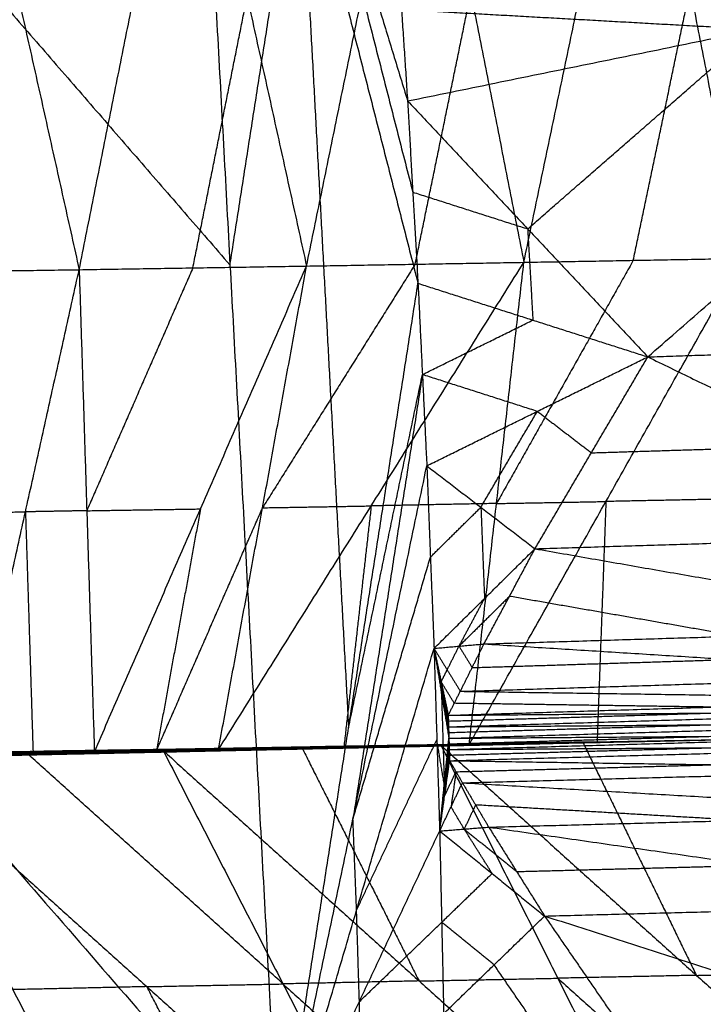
# Model space of a CAD drawing. Header units: millimetres. Extents: x -106 to 110, y -96 to 120.
# Tile 923 of 1020: x 100.5 to 103.82, y 13.77 to 18.54. Entities that reach past the tile are written whole.
import ezdxf

# ---------------------------------------------------------------- set-up
doc = ezdxf.new("R2010")
doc.units = ezdxf.units.MM
doc.header["$MEASUREMENT"] = 0
doc.layers.add('Default', color=7, linetype='Continuous', true_color=0x000000)

msp = doc.modelspace()

# ---------------------------------------------------------------- linework, layer by layer
at = {"layer": 'Default'}
for points in [[(101.2832, 21.7517, 12.0172), (101.5213, 17.3547, 12.0172), (101.7594, 12.9578, 12.0172)], [(101.2832, 21.7517, 12.0172), (101.8325, 19.9507, 12.2207), (102.3819, 18.1497, 12.4242)], [(101.2832, 21.7517, 12.0172), (101.8578, 19.5087, 12.2207), (102.4324, 17.2657, 12.4242)], [(97.9883, 21.4272, 10.5669), (99.7548, 19.391, 11.292), (101.5213, 17.3547, 12.0172)], [(94.6935, 21.1027, 9.1165), (98.2265, 17.0302, 10.5669), (101.7594, 12.9578, 12.0172)], [(102.9456, 17.3676, 7.999), (103.2208, 18.6825, 7.6172), (103.496, 19.9974, 7.2354)], [(103.496, 19.9974, 7.2354), (103.7511, 18.6921, 7.9075), (104.0062, 17.3868, 8.5795)], [(100.7904, 17.3319, 6.8854), (101.0533, 18.6451, 6.4893), (101.3161, 19.9583, 6.0933)], [(101.3161, 19.9583, 6.0933), (101.6043, 18.6539, 6.7681), (101.8924, 17.3495, 7.4429)], [(101.8325, 19.9507, 12.2207), (102.1198, 18.8292, 12.3225), (102.4072, 17.7077, 12.4242)], [(101.8924, 17.3495, 7.4429), (102.162, 18.6637, 7.0545), (102.4316, 19.978, 6.6661)], [(102.4316, 19.978, 6.6661), (102.6886, 18.6728, 7.3325), (102.9456, 17.3676, 7.999)], [(100.2086, 19.9398, 5.5513), (100.4995, 18.6358, 6.2183), (100.7904, 17.3319, 6.8854)], [(101.5213, 17.3547, 12.0172), (101.6896, 18.4317, 12.1189), (101.8578, 19.5087, 12.2207)], [(101.8578, 19.5087, 12.2207), (101.9769, 17.3102, 12.2207), (102.0959, 15.1117, 12.2207)], [(102.3235, 19.0333, 12.4242), (102.3527, 18.5915, 12.4242), (102.3819, 18.1497, 12.4242)], [(102.3235, 19.0333, 12.4242), (102.3527, 18.5915, 12.4242), (102.3819, 18.1497, 12.4242)], [(102.3819, 18.1497, 12.4242), (104.0714, 18.4954, 13.0695), (105.7609, 18.8411, 13.7148)], [(103.5461, 16.9092, 12.9709), (104.6535, 17.8752, 13.3429), (105.7609, 18.8411, 13.7148)], [(102.419, 17.3585, 7.7209), (102.5538, 18.0157, 7.5267), (102.6886, 18.6728, 7.3325)], [(103.4759, 17.3772, 8.2892), (103.6135, 18.0346, 8.0983), (103.7511, 18.6921, 7.9075)], [(101.3414, 17.3407, 7.1641), (101.4728, 17.9973, 6.9661), (101.6043, 18.6539, 6.7681)], [(104.0714, 18.4954, 13.0695), (103.212, 18.5435, 12.7469), (102.3527, 18.5915, 12.4242)], [(102.964, 17.5295, 12.6976), (103.5177, 18.0124, 12.8836), (104.0714, 18.4954, 13.0695)], [(102.3819, 18.1497, 12.4242), (102.4072, 17.7077, 12.4242), (102.4324, 17.2657, 12.4242)], [(102.3819, 18.1497, 12.4242), (102.4072, 17.7077, 12.4242), (102.4324, 17.2657, 12.4242)], [(102.3819, 18.1497, 12.4242), (102.964, 17.5295, 12.6976), (103.5461, 16.9092, 12.9709)], [(102.4072, 17.7077, 12.4242), (102.6856, 17.6186, 12.5609), (102.964, 17.5295, 12.6976)], [(102.964, 17.5295, 12.6976), (102.9766, 17.3085, 12.6976), (102.9893, 17.0875, 12.6976)], [(102.6804, 15.0297, 9.9427), (103.3433, 16.2083, 9.2611), (104.0062, 17.3868, 8.5795)], [(103.4759, 17.3772, 8.2892), (103.1444, 16.7879, 8.63), (102.813, 16.1986, 8.9708)], [(102.9456, 17.3676, 7.999), (103.4759, 17.3772, 8.2892), (104.0062, 17.3868, 8.5795)], [(99.6967, 17.3161, 6.3586), (100.2436, 17.324, 6.622), (100.7904, 17.3319, 6.8854)], [(100.2697, 14.9845, 8.6809), (100.53, 16.1582, 7.7831), (100.7904, 17.3319, 6.8854)], [(100.7904, 17.3319, 6.8854), (101.3414, 17.3407, 7.1641), (101.8924, 17.3495, 7.4429)], [(100.7904, 17.3319, 6.8854), (100.8272, 16.1636, 7.9332), (100.8641, 14.9952, 8.9809)], [(101.3414, 17.3407, 7.1641), (101.0843, 16.7521, 7.5486), (100.8272, 16.1636, 7.9332)], [(100.8641, 14.9952, 8.9809), (101.3782, 16.1723, 8.2119), (101.8924, 17.3495, 7.4429)], [(101.4658, 15.0063, 9.2923), (102.2057, 16.187, 8.6456), (102.9456, 17.3676, 7.999)], [(101.4658, 15.0063, 9.2923), (101.6791, 16.1779, 8.3676), (101.8924, 17.3495, 7.4429)], [(102.419, 17.3585, 7.7209), (102.049, 16.7682, 8.0442), (101.6791, 16.1779, 8.3676)], [(101.8924, 17.3495, 7.4429), (102.419, 17.3585, 7.7209), (102.9456, 17.3676, 7.999)], [(102.6804, 15.0297, 9.9427), (102.813, 16.1986, 8.9708), (102.9456, 17.3676, 7.999)], [(101.7594, 12.9578, 12.0172), (102.0959, 15.1117, 12.2207), (102.4324, 17.2657, 12.4242)], [(102.4324, 17.2657, 12.4242), (102.4538, 16.8235, 12.4242), (102.4752, 16.3813, 12.4242)], [(102.4324, 17.2657, 12.4242), (102.4538, 16.8235, 12.4242), (102.4752, 16.3813, 12.4242)], [(102.4324, 17.2657, 12.4242), (102.9893, 17.0875, 12.6976), (103.5461, 16.9092, 12.9709)], [(102.4538, 16.8235, 12.4242), (102.7216, 16.9555, 12.5609), (102.9893, 17.0875, 12.6976)], [(103.5461, 16.9092, 12.9709), (104.522, 16.9417, 13.3003), (105.498, 16.9741, 13.6296)], [(102.4752, 16.3813, 12.4242), (103.0107, 16.6452, 12.6976), (103.5461, 16.9092, 12.9709)], [(102.9994, 15.9794, 12.6834), (103.2728, 16.4443, 12.8272), (103.5461, 16.9092, 12.9709)], [(103.5461, 16.9092, 12.9709), (104.4286, 16.4801, 13.2766), (105.311, 16.0509, 13.5824)], [(102.0959, 15.1117, 12.2207), (102.2749, 15.9676, 12.3225), (102.4538, 16.8235, 12.4242)], [(102.4538, 16.8235, 12.4242), (102.2856, 15.7465, 12.3225), (102.1173, 14.6695, 12.2207)], [(103.0107, 16.6452, 12.6976), (102.7322, 16.7344, 12.5609), (102.4538, 16.8235, 12.4242)], [(102.7373, 16.1803, 12.5538), (102.874, 16.4128, 12.6257), (103.0107, 16.6452, 12.6976)], [(103.0107, 16.6452, 12.6976), (103.1417, 16.5448, 12.7624), (103.2728, 16.4443, 12.8272)], [(103.2728, 16.4443, 12.8272), (103.8507, 16.4622, 13.0519), (104.4286, 16.4801, 13.2766)], [(101.7594, 12.9578, 12.0172), (102.1173, 14.6695, 12.2207), (102.4752, 16.3813, 12.4242)], [(102.4752, 16.3813, 12.4242), (102.4927, 15.9389, 12.4242), (102.5102, 15.4965, 12.4242)], [(102.4752, 16.3813, 12.4242), (102.4927, 15.9389, 12.4242), (102.5102, 15.4965, 12.4242)], [(102.4752, 16.3813, 12.4242), (102.7373, 16.1803, 12.5538), (102.9994, 15.9794, 12.6834)], [(101.1649, 15.0008, 9.1366), (101.422, 15.5893, 8.7521), (101.6791, 16.1779, 8.3676)], [(101.6791, 16.1779, 8.3676), (101.9424, 16.1824, 8.5066), (102.2057, 16.187, 8.6456)], [(102.2057, 16.187, 8.6456), (102.1394, 15.6025, 9.1315), (102.0731, 15.018, 9.6175)], [(102.813, 16.1986, 8.9708), (102.5093, 16.1928, 8.8082), (102.2057, 16.187, 8.6456)], [(102.4927, 15.9389, 12.4242), (102.615, 16.0596, 12.489), (102.7373, 16.1803, 12.5538)], [(102.7373, 16.1803, 12.5538), (102.7461, 15.9591, 12.5538), (102.7548, 15.7379, 12.5538)], [(102.813, 16.1986, 8.9708), (103.0781, 16.2034, 9.116), (103.3433, 16.2083, 9.2611)], [(103.3433, 16.2083, 9.2611), (103.3218, 15.6252, 9.7749), (103.3003, 15.0421, 10.2887)], [(103.9632, 16.2207, 9.6071), (103.6533, 16.2145, 9.4341), (103.3433, 16.2083, 9.2611)], [(99.9832, 16.1503, 7.5197), (100.2566, 16.1543, 7.6514), (100.53, 16.1582, 7.7831)], [(100.8272, 16.1636, 7.9332), (100.6786, 16.1609, 7.8581), (100.53, 16.1582, 7.7831)], [(100.53, 16.1582, 7.7831), (100.5485, 15.574, 8.307), (100.5669, 14.9899, 8.8309)], [(100.8272, 16.1636, 7.9332), (101.1027, 16.168, 8.0725), (101.3782, 16.1723, 8.2119)], [(101.3782, 16.1723, 8.2119), (101.2716, 15.5866, 8.6743), (101.1649, 15.0008, 9.1366)], [(102.9994, 15.9794, 12.6834), (104.1552, 16.0151, 13.1329), (105.311, 16.0509, 13.5824)], [(102.1173, 14.6695, 12.2207), (102.305, 15.3042, 12.3225), (102.4927, 15.9389, 12.4242)], [(102.5102, 15.4965, 12.4242), (102.7548, 15.7379, 12.5538), (102.9994, 15.9794, 12.6834)], [(102.7523, 15.518, 12.5487), (102.8759, 15.7487, 12.616), (102.9994, 15.9794, 12.6834)], [(102.9994, 15.9794, 12.6834), (104.1033, 15.7866, 13.1217), (105.2071, 15.5938, 13.5599)], [(102.8759, 15.7487, 12.616), (102.7536, 15.628, 12.5513), (102.6313, 15.5073, 12.4865)], [(103.9797, 15.5559, 13.0543), (103.4278, 15.6523, 12.8352), (102.8759, 15.7487, 12.616)], [(102.6313, 15.5073, 12.4865), (102.6931, 15.6226, 12.5201), (102.7548, 15.7379, 12.5538)], [(102.7523, 15.518, 12.5487), (103.9797, 15.5559, 13.0543), (105.2071, 15.5938, 13.5599)], [(102.5102, 15.4965, 12.4242), (102.6313, 15.5073, 12.4865), (102.7523, 15.518, 12.5487)], [(102.6375, 15.2883, 12.4858), (102.6949, 15.4032, 12.5172), (102.7523, 15.518, 12.5487)], [(102.7523, 15.518, 12.5487), (103.9519, 15.4427, 13.049), (105.1515, 15.3673, 13.5492)], [(101.7594, 12.9578, 12.0172), (102.1348, 14.2271, 12.2207), (102.5102, 15.4965, 12.4242)], [(102.5102, 15.4965, 12.4242), (102.5238, 15.054, 12.4242), (102.5375, 14.6115, 12.4242)], [(102.5102, 15.4965, 12.4242), (102.5238, 15.054, 12.4242), (102.5375, 14.6115, 12.4242)], [(102.5102, 15.4965, 12.4242), (102.5446, 15.3343, 12.4391), (102.579, 15.1721, 12.4539)], [(102.5102, 15.4965, 12.4242), (102.5454, 15.3064, 12.439), (102.5806, 15.1163, 12.4538)], [(102.5102, 15.4965, 12.4242), (102.5462, 15.2787, 12.439), (102.5822, 15.0609, 12.4537)], [(102.5102, 15.4965, 12.4242), (102.5739, 15.3924, 12.455), (102.6375, 15.2883, 12.4858)], [(102.5739, 15.3924, 12.455), (102.6026, 15.4498, 12.4707), (102.6313, 15.5073, 12.4865)], [(102.6313, 15.5073, 12.4865), (102.6631, 15.4552, 12.5019), (102.6949, 15.4032, 12.5172)], [(102.6949, 15.4032, 12.5172), (103.3234, 15.4229, 12.7831), (103.9519, 15.4427, 13.049)], [(102.5446, 15.3343, 12.4391), (102.5592, 15.3634, 12.447), (102.5739, 15.3924, 12.455)], [(102.6375, 15.2883, 12.4858), (103.8945, 15.3278, 13.0175), (105.1515, 15.3673, 13.5492)], [(102.6083, 15.2302, 12.4698), (102.5765, 15.2823, 12.4545), (102.5446, 15.3343, 12.4391)], [(102.5446, 15.3343, 12.4391), (102.5622, 15.2393, 12.4465), (102.5798, 15.1442, 12.4538)], [(102.5454, 15.3064, 12.439), (102.545, 15.3204, 12.439), (102.5446, 15.3343, 12.4391)], [(102.5462, 15.2787, 12.439), (102.5458, 15.2926, 12.439), (102.5454, 15.3064, 12.439)], [(102.5814, 15.0886, 12.4538), (102.5638, 15.1837, 12.4464), (102.5462, 15.2787, 12.439)], [(102.5462, 15.2787, 12.439), (102.553, 15.0574, 12.439), (102.5598, 14.8362, 12.439)], [(102.579, 15.1721, 12.4539), (102.6083, 15.2302, 12.4698), (102.6375, 15.2883, 12.4858)], [(102.6375, 15.2883, 12.4858), (103.8826, 15.2699, 13.0155), (105.1276, 15.2515, 13.5451)], [(102.579, 15.1721, 12.4539), (103.8533, 15.2118, 12.9995), (105.1276, 15.2515, 13.5451)], [(103.8533, 15.2118, 12.9995), (103.2308, 15.221, 12.7347), (102.6083, 15.2302, 12.4698)], [(102.579, 15.1721, 12.4539), (103.8494, 15.1831, 12.9989), (105.1198, 15.194, 13.5439)], [(102.5798, 15.1442, 12.4538), (103.2146, 15.1636, 12.7264), (103.8494, 15.1831, 12.9989)], [(102.5806, 15.1163, 12.4538), (103.8502, 15.1552, 12.9989), (105.1198, 15.194, 13.5439)], [(102.579, 15.1721, 12.4539), (102.5798, 15.1442, 12.4538), (102.5806, 15.1163, 12.4538)], [(102.5806, 15.1163, 12.4538), (103.8487, 15.1264, 12.9987), (105.1169, 15.1364, 13.5437)], [(102.5822, 15.0609, 12.4537), (103.8496, 15.0987, 12.9987), (105.1169, 15.1364, 13.5437)], [(102.5806, 15.1163, 12.4538), (102.5814, 15.0886, 12.4538), (102.5822, 15.0609, 12.4537)], [(102.5814, 15.0886, 12.4538), (103.2151, 15.1075, 12.7262), (103.8487, 15.1264, 12.9987)], [(102.1348, 14.2271, 12.2207), (102.3293, 14.6406, 12.3225), (102.5238, 15.054, 12.4242)], [(102.5598, 14.8362, 12.439), (102.5418, 14.9451, 12.4316), (102.5238, 15.054, 12.4242)], [(102.5365, 15.0238, 9.8553), (103.2284, 15.0392, 10.245), (103.9202, 15.0545, 10.6348)], [(102.5375, 14.6115, 12.4242), (102.5598, 14.8362, 12.439), (102.5822, 15.0609, 12.4537)], [(102.5399, 15.0253, 9.8617), (102.8858, 15.033, 10.0565), (103.2317, 15.0407, 10.2514)], [(103.2284, 15.0392, 10.245), (102.8841, 15.0323, 10.0534), (102.5399, 15.0253, 9.8617)], [(102.5433, 15.0269, 9.868), (103.2317, 15.0407, 10.2514), (103.9202, 15.0545, 10.6348)], [(103.2376, 15.0396, 10.2467), (102.8917, 15.0319, 10.0518), (102.5458, 15.0242, 9.8569)], [(102.5551, 15.0246, 9.8586), (103.2376, 15.0396, 10.2467), (103.9202, 15.0545, 10.6348)], [(102.5831, 15.0336, 12.4537), (102.5719, 14.9212, 12.4464), (102.5607, 14.8089, 12.439)], [(103.2445, 15.0407, 10.2493), (102.9032, 15.0333, 10.0552), (102.562, 15.0258, 9.8612)], [(102.5689, 15.0269, 9.8638), (103.2445, 15.0407, 10.2493), (103.9202, 15.0545, 10.6348)], [(103.2492, 15.0421, 10.2525), (102.9114, 15.0352, 10.0598), (102.5736, 15.0283, 9.8671)], [(102.5783, 15.0296, 9.8703), (103.2492, 15.0421, 10.2525), (103.9202, 15.0545, 10.6348)], [(103.2512, 15.0424, 10.2572), (102.9157, 15.0361, 10.0661), (102.5802, 15.0299, 9.875)], [(102.5822, 15.0609, 12.4537), (103.8514, 15.0702, 12.9991), (105.1206, 15.0796, 13.5444)], [(102.5822, 15.0609, 12.4537), (102.5831, 15.0336, 12.4537), (102.5839, 15.0063, 12.4538)], [(102.5822, 15.0302, 9.8796), (103.2512, 15.0424, 10.2572), (103.9202, 15.0545, 10.6348)], [(102.5831, 15.0336, 12.4537), (103.2172, 15.0519, 12.7264), (103.8514, 15.0702, 12.9991)], [(102.5839, 15.0063, 12.4538), (103.8522, 15.043, 12.9991), (105.1206, 15.0796, 13.5444)], [(103.3003, 15.0421, 10.2887), (102.9658, 15.036, 10.0999), (102.6313, 15.03, 9.9111)], [(102.6804, 15.0297, 9.9427), (103.3003, 15.0421, 10.2887), (103.9202, 15.0545, 10.6348)], [(103.2284, 15.0392, 10.245), (103.233, 15.0394, 10.2459), (103.2376, 15.0396, 10.2467)], [(103.2317, 15.0407, 10.2514), (103.5067, 14.4763, 9.8381), (103.7817, 13.9118, 9.4247)], [(103.2376, 15.0396, 10.2467), (103.2411, 15.0402, 10.248), (103.2445, 15.0407, 10.2493)], [(103.2445, 15.0407, 10.2493), (103.2469, 15.0414, 10.2509), (103.2492, 15.0421, 10.2525)], [(103.2492, 15.0421, 10.2525), (103.2502, 15.0422, 10.2549), (103.2512, 15.0424, 10.2572)], [(103.2512, 15.0424, 10.2572), (103.2757, 15.0423, 10.273), (103.3003, 15.0421, 10.2887)], [(99.8487, 14.9653, 8.4627), (100.5235, 14.9828, 8.808), (101.1983, 15.0002, 9.1532)], [(99.8487, 14.9653, 8.4627), (100.5132, 14.9797, 8.7968), (101.1777, 14.994, 9.1309)], [(99.8638, 14.9697, 8.4754), (100.2012, 14.9784, 8.648), (100.5386, 14.9872, 8.8206)], [(99.8789, 14.9741, 8.488), (100.5386, 14.9872, 8.8206), (101.1983, 15.0002, 9.1532)], [(99.8936, 14.968, 8.4746), (100.5519, 14.9819, 8.8064), (101.2101, 14.9957, 9.1381)], [(99.8936, 14.968, 8.4746), (100.5357, 14.981, 8.8028), (101.1777, 14.994, 9.1309)], [(100.5697, 14.9858, 8.8135), (100.2406, 14.9788, 8.6476), (99.9115, 14.9719, 8.4817)], [(99.9294, 14.9758, 8.4889), (100.5823, 14.9883, 8.8184), (101.2351, 15.0007, 9.1479)], [(99.9294, 14.9758, 8.4889), (100.5697, 14.9858, 8.8135), (101.2101, 14.9957, 9.1381)], [(100.5962, 14.9927, 8.8256), (100.2697, 14.9865, 8.6608), (99.9433, 14.9802, 8.4961)], [(99.9572, 14.9847, 8.5033), (100.6054, 14.9956, 8.8311), (101.2537, 15.0065, 9.159)], [(99.9572, 14.9847, 8.5033), (100.5962, 14.9927, 8.8256), (101.2351, 15.0007, 9.1479)], [(100.6139, 14.997, 8.8408), (100.2898, 14.9915, 8.6769), (99.9656, 14.9861, 8.513)], [(99.9741, 14.9874, 8.5226), (100.6189, 14.9978, 8.8485), (101.2637, 15.0081, 9.1744)], [(99.9741, 14.9874, 8.5226), (100.6139, 14.997, 8.8408), (101.2537, 15.0065, 9.159)], [(99.9741, 14.9874, 8.5226), (100.4191, 14.9913, 8.7518), (100.8641, 14.9952, 8.9809)], [(100.2697, 14.9845, 8.6809), (100.5669, 14.9899, 8.8309), (100.8641, 14.9952, 8.9809)], [(101.0639, 15.0016, 9.0777), (100.7415, 14.9965, 8.9147), (100.4191, 14.9913, 8.7518)], [(100.4191, 14.9913, 8.7518), (100.493, 14.9906, 8.7913), (100.5669, 14.9899, 8.8309)], [(100.5235, 14.9828, 8.808), (100.8558, 14.9899, 8.975), (101.188, 14.9971, 9.1421)], [(100.5357, 14.981, 8.8028), (100.8648, 14.988, 8.9686), (101.1939, 14.9949, 9.1345)], [(101.7782, 13.8702, 8.3393), (101.1584, 14.4287, 8.58), (100.5386, 14.9872, 8.8206)], [(101.1939, 14.9949, 9.1345), (100.8729, 14.9884, 8.9704), (100.5519, 14.9819, 8.8064)], [(100.5519, 14.9819, 8.8064), (100.5608, 14.9838, 8.8099), (100.5697, 14.9858, 8.8135)], [(100.5697, 14.9858, 8.8135), (100.8962, 14.992, 8.9782), (101.2226, 14.9982, 9.143)], [(101.2226, 14.9982, 9.143), (100.9024, 14.9933, 8.9807), (100.5823, 14.9883, 8.8184)], [(100.5823, 14.9883, 8.8184), (100.5892, 14.9905, 8.822), (100.5962, 14.9927, 8.8256)], [(100.5962, 14.9927, 8.8256), (100.9203, 14.9982, 8.9895), (101.2444, 15.0036, 9.1534)], [(101.2444, 15.0036, 9.1534), (100.9249, 14.9996, 8.9923), (100.6054, 14.9956, 8.8311)], [(100.6054, 14.9956, 8.8311), (100.6097, 14.9963, 8.836), (100.6139, 14.997, 8.8408)], [(100.6139, 14.997, 8.8408), (100.9363, 15.0021, 9.0037), (101.2587, 15.0073, 9.1667)], [(101.2587, 15.0073, 9.1667), (100.9388, 15.0025, 9.0076), (100.6189, 14.9978, 8.8485)], [(100.6189, 14.9978, 8.8485), (100.8414, 14.9997, 8.9631), (101.0639, 15.0016, 9.0777)], [(100.8641, 14.9952, 8.9809), (101.0639, 15.0016, 9.0777), (101.2637, 15.0081, 9.1744)], [(100.8641, 14.9952, 8.9809), (101.1649, 15.0008, 9.1366), (101.4658, 15.0063, 9.2923)], [(101.1649, 15.0008, 9.1366), (101.1144, 15.0012, 9.1071), (101.0639, 15.0016, 9.0777)], [(101.3647, 15.0072, 9.2333), (101.2648, 15.004, 9.185), (101.1649, 15.0008, 9.1366)], [(101.1777, 14.994, 9.1309), (101.8605, 15.0105, 9.4995), (102.5433, 15.0269, 9.868)], [(101.1777, 14.994, 9.1309), (101.8571, 15.0089, 9.4931), (102.5365, 15.0238, 9.8553)], [(101.1777, 14.994, 9.1309), (101.188, 14.9971, 9.1421), (101.1983, 15.0002, 9.1532)], [(101.1777, 14.994, 9.1309), (101.1939, 14.9949, 9.1345), (101.2101, 14.9957, 9.1381)], [(101.188, 14.9971, 9.1421), (101.5294, 15.0053, 9.3264), (101.8708, 15.0136, 9.5106)], [(101.8605, 15.0105, 9.4995), (101.5243, 15.0038, 9.3208), (101.188, 14.9971, 9.1421)], [(101.8733, 15.0098, 9.4967), (101.5336, 15.0023, 9.3156), (101.1939, 14.9949, 9.1345)], [(101.1983, 15.0002, 9.1532), (101.8708, 15.0136, 9.5106), (102.5433, 15.0269, 9.868)], [(101.1983, 15.0002, 9.1532), (101.7782, 13.8702, 8.3393), (102.358, 12.7401, 7.5254)], [(101.1983, 15.0002, 9.1532), (102.4376, 13.8845, 8.6921), (103.6769, 12.7688, 8.2309)], [(101.2101, 14.9957, 9.1381), (101.8826, 15.0102, 9.4983), (102.5551, 15.0246, 9.8586)], [(101.2101, 14.9957, 9.1381), (101.8733, 15.0098, 9.4967), (102.5365, 15.0238, 9.8553)], [(101.2101, 14.9957, 9.1381), (101.2226, 14.9982, 9.143), (101.2351, 15.0007, 9.1479)], [(101.8951, 15.0127, 9.5032), (101.5588, 15.0055, 9.3231), (101.2226, 14.9982, 9.143)], [(101.2351, 15.0007, 9.1479), (101.902, 15.0138, 9.5058), (102.5689, 15.0269, 9.8638)], [(101.2351, 15.0007, 9.1479), (101.8951, 15.0127, 9.5032), (102.5551, 15.0246, 9.8586)], [(101.2351, 15.0007, 9.1479), (101.2444, 15.0036, 9.1534), (101.2537, 15.0065, 9.159)], [(101.9113, 15.0167, 9.5114), (101.5778, 15.0102, 9.3324), (101.2444, 15.0036, 9.1534)], [(101.2537, 15.0065, 9.159), (101.916, 15.018, 9.5147), (102.5783, 15.0296, 9.8703)], [(101.2537, 15.0065, 9.159), (101.9113, 15.0167, 9.5114), (102.5689, 15.0269, 9.8638)], [(101.2537, 15.0065, 9.159), (101.2587, 15.0073, 9.1667), (101.2637, 15.0081, 9.1744)], [(101.921, 15.0188, 9.5224), (101.5898, 15.0131, 9.3445), (101.2587, 15.0073, 9.1667)], [(101.2637, 15.0081, 9.1744), (101.9229, 15.0191, 9.527), (102.5822, 15.0302, 9.8796)], [(101.2637, 15.0081, 9.1744), (101.921, 15.0188, 9.5224), (102.5783, 15.0296, 9.8703)], [(101.2637, 15.0081, 9.1744), (101.3647, 15.0072, 9.2333), (101.4658, 15.0063, 9.2923)], [(101.3647, 15.0072, 9.2333), (101.6438, 15.0132, 9.3802), (101.9229, 15.0191, 9.527)], [(102.024, 15.0183, 9.5859), (101.6943, 15.0127, 9.4096), (101.3647, 15.0072, 9.2333)], [(101.4658, 15.0063, 9.2923), (102.024, 15.0183, 9.5859), (102.5822, 15.0302, 9.8796)], [(101.4658, 15.0063, 9.2923), (102.0731, 15.018, 9.6175), (102.6804, 15.0297, 9.9427)], [(101.8571, 15.0089, 9.4931), (101.8588, 15.0097, 9.4963), (101.8605, 15.0105, 9.4995)], [(101.8571, 15.0089, 9.4931), (101.8652, 15.0094, 9.4949), (101.8733, 15.0098, 9.4967)], [(101.8605, 15.0105, 9.4995), (102.2002, 15.0179, 9.6806), (102.5399, 15.0253, 9.8617)], [(101.8708, 15.0136, 9.5106), (102.1542, 14.449, 9.1014), (102.4376, 13.8845, 8.6921)], [(101.8733, 15.0098, 9.4967), (102.2095, 15.017, 9.6768), (102.5458, 15.0242, 9.8569)], [(102.5458, 15.0242, 9.8569), (102.2142, 15.0172, 9.6776), (101.8826, 15.0102, 9.4983)], [(101.8826, 15.0102, 9.4983), (101.8888, 15.0114, 9.5008), (101.8951, 15.0127, 9.5032)], [(101.8951, 15.0127, 9.5032), (102.2285, 15.0192, 9.6822), (102.562, 15.0258, 9.8612)], [(102.562, 15.0258, 9.8612), (102.232, 15.0198, 9.6835), (101.902, 15.0138, 9.5058)], [(101.902, 15.0138, 9.5058), (101.9066, 15.0153, 9.5086), (101.9113, 15.0167, 9.5114)], [(101.9113, 15.0167, 9.5114), (102.2424, 15.0225, 9.6892), (102.5736, 15.0283, 9.8671)], [(102.5736, 15.0283, 9.8671), (102.2448, 15.0231, 9.6909), (101.916, 15.018, 9.5147)], [(101.916, 15.018, 9.5147), (101.9185, 15.0184, 9.5185), (101.921, 15.0188, 9.5224)], [(101.921, 15.0188, 9.5224), (102.2506, 15.0244, 9.6987), (102.5802, 15.0299, 9.875)], [(102.5802, 15.0299, 9.875), (102.2516, 15.0245, 9.701), (101.9229, 15.0191, 9.527)], [(102.024, 15.0183, 9.5859), (102.3276, 15.0241, 9.7485), (102.6313, 15.03, 9.9111)], [(102.0731, 15.018, 9.6175), (102.0485, 15.0181, 9.6017), (102.024, 15.0183, 9.5859)], [(102.5365, 15.0238, 9.8553), (102.5399, 15.0253, 9.8617), (102.5433, 15.0269, 9.868)], [(102.5365, 15.0238, 9.8553), (102.5458, 15.0242, 9.8569), (102.5551, 15.0246, 9.8586)], [(102.5375, 14.6115, 12.4242), (102.5607, 14.8089, 12.439), (102.5839, 15.0063, 12.4538)], [(102.5433, 15.0269, 9.868), (103.1101, 13.8978, 9.0495), (103.6769, 12.7688, 8.2309)], [(102.5433, 15.0269, 9.868), (103.7817, 13.9118, 9.4247), (105.0202, 12.7968, 8.9814)], [(102.5551, 15.0246, 9.8586), (102.562, 15.0258, 9.8612), (102.5689, 15.0269, 9.8638)], [(102.5689, 15.0269, 9.8638), (102.5736, 15.0283, 9.8671), (102.5783, 15.0296, 9.8703)], [(102.5783, 15.0296, 9.8703), (102.5802, 15.0299, 9.875), (102.5822, 15.0302, 9.8796)], [(102.5822, 15.0302, 9.8796), (102.6313, 15.03, 9.9111), (102.6804, 15.0297, 9.9427)], [(102.5839, 15.0063, 12.4538), (103.8566, 15.0149, 12.9999), (105.1293, 15.0235, 13.546)], [(102.5839, 15.0063, 12.4538), (102.5848, 14.9792, 12.4538), (102.5857, 14.9521, 12.4538)], [(102.5848, 14.9792, 12.4538), (103.2207, 14.9971, 12.7268), (103.8566, 15.0149, 12.9999)], [(102.5857, 14.9521, 12.4538), (103.8575, 14.9878, 12.9999), (105.1293, 15.0235, 13.546)], [(98.5907, 14.9481, 7.875), (99.8244, 13.8294, 7.3697), (101.058, 12.7106, 6.8643)], [(100.5235, 14.9828, 8.808), (100.1936, 14.9762, 8.6417), (99.8638, 14.9697, 8.4754)], [(100.5357, 14.981, 8.8028), (100.2034, 14.9738, 8.6357), (99.8712, 14.9666, 8.4687)], [(99.8789, 14.9741, 8.488), (100.4684, 13.8424, 7.6762), (101.058, 12.7106, 6.8643)], [(99.8789, 14.9741, 8.488), (101.1184, 13.8571, 8.0067), (102.358, 12.7401, 7.5254)], [(100.5132, 14.9797, 8.7968), (100.5183, 14.9812, 8.8024), (100.5235, 14.9828, 8.808)], [(100.5132, 14.9797, 8.7968), (100.5244, 14.9803, 8.7998), (100.5357, 14.981, 8.8028)], [(102.5375, 14.6115, 12.4242), (102.5616, 14.7818, 12.439), (102.5857, 14.9521, 12.4538)], [(102.5848, 14.9792, 12.4538), (102.5732, 14.8805, 12.4464), (102.5616, 14.7818, 12.439)], [(102.5857, 14.9521, 12.4538), (102.6167, 14.8985, 12.4689), (102.6477, 14.8449, 12.484)], [(102.5857, 14.9521, 12.4538), (103.8704, 14.9326, 13.0021), (105.1551, 14.913, 13.5503)], [(102.5616, 14.7818, 12.439), (102.5892, 14.8401, 12.454), (102.6167, 14.8985, 12.4689)], [(102.6167, 14.8985, 12.4689), (102.6046, 14.8133, 12.4615), (102.5926, 14.7282, 12.4541)], [(102.6167, 14.8985, 12.4689), (103.2436, 14.9155, 12.7355), (103.8704, 14.9326, 13.0021)], [(102.6477, 14.8449, 12.484), (103.9014, 14.879, 13.0172), (105.1551, 14.913, 13.5503)], [(102.5375, 14.6115, 12.4242), (102.5926, 14.7282, 12.4541), (102.6477, 14.8449, 12.484)], [(102.6477, 14.8449, 12.484), (102.7115, 14.7376, 12.5152), (102.7753, 14.6302, 12.5464)], [(102.6477, 14.8449, 12.484), (103.9332, 14.7701, 13.0222), (105.2188, 14.6952, 13.5604)], [(102.5607, 14.8089, 12.439), (102.5603, 14.8225, 12.439), (102.5598, 14.8362, 12.439)], [(102.5616, 14.7818, 12.439), (102.5611, 14.7953, 12.439), (102.5607, 14.8089, 12.439)], [(102.6564, 14.6208, 12.4853), (102.6245, 14.6745, 12.4697), (102.5926, 14.7282, 12.4541)], [(102.7115, 14.7376, 12.5152), (102.6839, 14.6792, 12.5003), (102.6564, 14.6208, 12.4853)], [(103.997, 14.6627, 13.0534), (103.3543, 14.7001, 12.7843), (102.7115, 14.7376, 12.5152)], [(102.1348, 14.2271, 12.2207), (102.1261, 14.4483, 12.2207), (102.1173, 14.6695, 12.2207)], [(102.7753, 14.6302, 12.5464), (103.997, 14.6627, 13.0534), (105.2188, 14.6952, 13.5604)], [(101.7594, 12.9578, 12.0172), (102.1484, 13.7846, 12.2207), (102.5375, 14.6115, 12.4242)], [(102.5375, 14.6115, 12.4242), (102.6564, 14.6208, 12.4853), (102.7753, 14.6302, 12.5464)], [(102.5375, 14.6115, 12.4242), (102.5472, 14.1688, 12.4242), (102.5569, 13.7262, 12.4242)], [(102.5375, 14.6115, 12.4242), (102.5472, 14.1688, 12.4242), (102.5569, 13.7262, 12.4242)], [(102.5375, 14.6115, 12.4242), (102.7918, 14.4054, 12.5517), (103.0461, 14.1993, 12.6792)], [(102.6564, 14.6208, 12.4853), (102.7835, 14.5178, 12.5491), (102.9107, 14.4148, 12.6128)], [(102.7918, 14.4054, 12.5517), (102.7241, 14.5131, 12.5185), (102.6564, 14.6208, 12.4853)], [(102.7753, 14.6302, 12.5464), (102.9107, 14.4148, 12.6128), (103.0461, 14.1993, 12.6792)], [(102.7753, 14.6302, 12.5464), (104.065, 14.4451, 13.0649), (105.3546, 14.26, 13.5833)], [(102.9107, 14.4148, 12.6128), (103.4878, 14.4299, 12.8388), (104.065, 14.4451, 13.0649)], [(102.5472, 14.1688, 12.4242), (102.6695, 14.2871, 12.488), (102.7918, 14.4054, 12.5517)], [(102.1484, 13.7846, 12.2207), (102.1416, 14.0059, 12.2207), (102.1348, 14.2271, 12.2207)], [(103.0461, 14.1993, 12.6792), (104.2004, 14.2296, 13.1313), (105.3546, 14.26, 13.5833)], [(102.5569, 13.7262, 12.4242), (102.8015, 13.9628, 12.5517), (103.0461, 14.1993, 12.6792)], [(103.0461, 14.1993, 12.6792), (103.345, 13.7647, 12.822), (103.6439, 13.3301, 12.9649)], [(103.0461, 14.1993, 12.6792), (104.3277, 13.7877, 13.1566), (105.6093, 13.3761, 13.6341)], [(102.1484, 13.7846, 12.2207), (102.3478, 13.9767, 12.3225), (102.5472, 14.1688, 12.4242)], [(102.8015, 13.9628, 12.5517), (102.6743, 14.0658, 12.488), (102.5472, 14.1688, 12.4242)], [(103.1004, 13.5282, 12.6946), (102.9509, 13.7455, 12.6231), (102.8015, 13.9628, 12.5517)], [(102.4376, 13.8845, 8.6921), (102.7738, 13.8912, 8.8708), (103.1101, 13.8978, 9.0495)], [(103.7817, 13.9118, 9.4247), (103.4459, 13.9048, 9.2371), (103.1101, 13.8978, 9.0495)], [(103.1101, 13.8978, 9.0495), (103.7293, 13.3403, 8.8278), (104.3485, 12.7828, 8.6061)], [(103.7817, 13.9118, 9.4247), (104.126, 13.9188, 9.6164), (104.4702, 13.9257, 9.8081)], [(101.1184, 13.8571, 8.0067), (100.7934, 13.8497, 7.8414), (100.4684, 13.8424, 7.6762)], [(101.1184, 13.8571, 8.0067), (101.4483, 13.8636, 8.173), (101.7782, 13.8702, 8.3393)], [(101.708, 12.7254, 7.1949), (101.4132, 13.2912, 7.6008), (101.1184, 13.8571, 8.0067)], [(102.4376, 13.8845, 8.6921), (102.1079, 13.8773, 8.5157), (101.7782, 13.8702, 8.3393)], [(101.7782, 13.8702, 8.3393), (102.3978, 13.3123, 8.1088), (103.0174, 12.7544, 7.8782)], [(102.1582, 13.342, 12.2207), (102.1533, 13.5633, 12.2207), (102.1484, 13.7846, 12.2207)]]:
    msp.add_open_spline(points, degree=2, dxfattribs=at)

doc.saveas('drawing.dxf')
